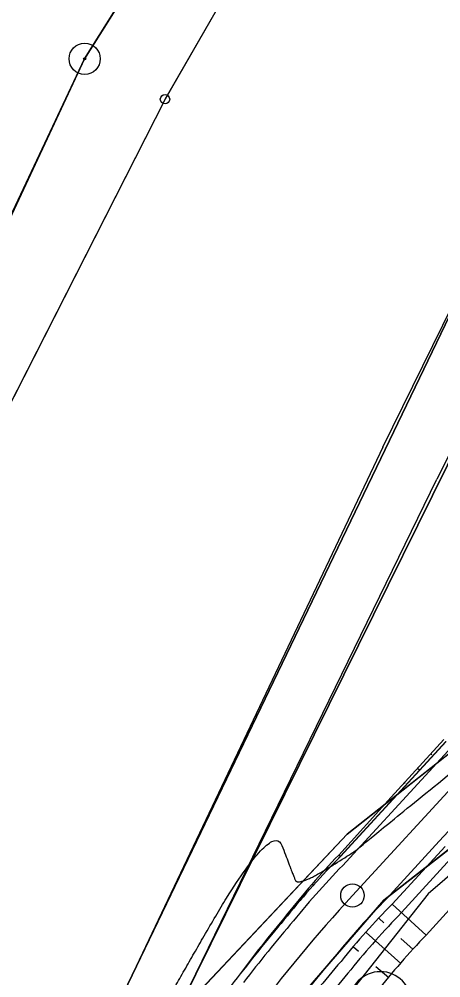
# Model space of a CAD drawing. Extents: x -495905 to -478420, y -1113297 to -1107716.
# Drawn here: x -479685.1 to -479658.2, y -1111505.3 to -1111443.9 of the extents above; entities that cross this region are included whole.
import ezdxf

# ---------------------------------------------------------------- set-up
doc = ezdxf.new("R2010")
doc.units = 0
for name, color, linetype in [('03_PC_OBJEKTY_NÁVRH_PR', 7, 'Continuous'), ('2D_VRSTEVNICE', 7, 'Continuous'), ('C5_HATCH_SLOPE_L', 7, 'Continuous'), ('C5_HATCH_SLOPE_R', 7, 'Continuous'), ('C5_HLBODY', 7, 'Continuous'), ('C5_HRANA_TELESO', 7, 'Continuous'), ('C5_KORUNA', 7, 'Continuous'), ('C5_OSA', 7, 'Continuous'), ('C5_PRIKOP', 7, 'Continuous'), ('C5_ZPEVKRAJ', 7, 'Continuous'), ('ttp', 7, 'Continuous'), ('VODNÍ PLOCHY', 7, 'Continuous'), ('zamereni', 7, 'Continuous'), ('ZELEN MIMO LES', 7, 'Continuous')]:
    doc.layers.add(name, color=color, linetype=linetype)

msp = doc.modelspace()

# ---------------------------------------------------------------- linework, layer by layer
at = {"layer": '03_PC_OBJEKTY_NÁVRH_PR'}
msp.add_lwpolyline([(-479532.76, -1111425.8), (-479577.85, -1111438.99), (-479605.63, -1111453.98), (-479658.99, -1111499.95), (-479677.28, -1111523.14), (-479684.58, -1111516.64)], dxfattribs=at)
at = {"layer": '2D_VRSTEVNICE'}
for points in [[(-479673.316, -1111502.635), (-479669.011, -1111495.109), (-479667.665, -1111498.616), (-479667.33, -1111499.49), (-479663.585, -1111497.185), (-479663.259, -1111496.837), (-479649.237, -1111485.473), (-479646.093, -1111482.491), (-479642.915, -1111479.936), (-479642.641, -1111479.679), (-479638.397, -1111475.461), (-479637.279, -1111470.911), (-479634.008, -1111467.615), (-479631.776, -1111467.166), (-479623.796, -1111461.138), (-479622.028, -1111459.535), (-479621.481, -1111458.944), (-479619.991, -1111457.435), (-479612.672, -1111447.554), (-479608.464, -1111446.41), (-479602.13, -1111440.493), (-479601.18, -1111436.373), (-479599.8, -1111435.81), (-479581.64, -1111428.571), (-479573.165, -1111427.502), (-479555.84, -1111426.77), (-479553.258, -1111426.422), (-479551.911, -1111426.147), (-479539.825, -1111424.155), (-479535.179, -1111422.506), (-479532.9, -1111421.475), (-479531.636, -1111420.66)], [(-479705.447, -1111555.841), (-479705.096, -1111555.356), (-479702.939, -1111553.101), (-479701.79, -1111551.521), (-479696.397, -1111543.857), (-479693.711, -1111539.946), (-479692.369, -1111537.925), (-479684.254, -1111525.973), (-479683.775, -1111525.269), (-479677.63, -1111516.3), (-479680.511, -1111515.142), (-479676.083, -1111507.472), (-479673.316, -1111502.635)], [(-479690.125, -1111554.872), (-479681, -1111544.04), (-479674.859, -1111536.75), (-479662.052, -1111513.82), (-479660.134, -1111511.287), (-479655.93, -1111505.046), (-479654.925, -1111503.488), (-479654.773, -1111503.422)]]:
    msp.add_open_spline(points, degree=2, dxfattribs=at)
at = {"layer": 'C5_HATCH_SLOPE_L'}
for p, q in [((-479658.758, -1111491.044), (-479658.824, -1111490.983)), ((-479658.684, -1111491.111), (-479658.688, -1111491.108)), ((-479659.529, -1111492.032), (-479659.668, -1111491.905)), ((-479660.446, -1111492.886), (-479660.511, -1111492.827)), ((-479660.374, -1111492.953), (-479660.378, -1111492.95)), ((-479664.599, -1111497.559), (-479664.708, -1111497.46)), ((-479665.496, -1111498.432), (-479665.541, -1111498.392)), ((-479665.444, -1111498.48), (-479665.448, -1111498.476)), ((-479666.302, -1111499.426), (-479666.387, -1111499.349)), ((-479667.19, -1111500.347), (-479667.223, -1111500.318)), ((-479667.149, -1111500.383), (-479667.152, -1111500.38))]:
    msp.add_line(p, q, dxfattribs=at)
at = {"layer": 'C5_HATCH_SLOPE_R'}
for p, q in [((-479661.283, -1111500.601), (-479659.117, -1111502.588)), ((-479662.128, -1111501.522), (-479661.828, -1111501.798)), ((-479662.95, -1111502.428), (-479660.736, -1111504.411)), ((-479660.739, -1111502.796), (-479659.95, -1111503.52)), ((-479663.759, -1111503.343), (-479663.45, -1111503.614)), ((-479662.324, -1111504.597), (-479661.508, -1111505.31))]:
    msp.add_line(p, q, dxfattribs=at)
at = {"layer": 'C5_HLBODY'}
msp.add_circle((-479663.832, -1111500.051), 0.75, dxfattribs=at)
msp.add_circle((-479663.832, -1111500.051), 0.75, dxfattribs=at)
at = {"layer": 'C5_HRANA_TELESO'}
for p, q in [((-479661.355, -1111493.75), (-479657.98, -1111490.061)), ((-479664.708, -1111497.46), (-479661.355, -1111493.75)), ((-479659.117, -1111502.588), (-479655.759, -1111498.883))]:
    msp.add_line(p, q, dxfattribs=at)
for centre, radius, start, end in [((-479627.821, -1111532.919), 51.166, 136.13073, 141.82927), ((-479589.288, -1111566.582), 102.298, 140.34375, 143.20879), ((-479624.978, -1111535.432), 47.372, 136.10744, 141.9244), ((-479427.164, -1111691.226), 306.793, 142.70049, 143.64067)]:
    msp.add_arc(centre, radius, start, end, dxfattribs=at)
at = {"layer": 'C5_KORUNA'}
for p, q in [((-479661.219, -1111493.874), (-479657.839, -1111490.19)), ((-479664.599, -1111497.559), (-479661.219, -1111493.874)), ((-479661.283, -1111500.601), (-479657.903, -1111496.916))]:
    msp.add_line(p, q, dxfattribs=at)
for centre, radius, start, end in [((-479628.195, -1111533.455), 51.125, 135.4026, 141.10088), ((-479626.507, -1111534.943), 48.875, 135.35936, 141.12569), ((-479590.139, -1111567.648), 102.25, 139.58019, 142.44498), ((-479590.139, -1111567.648), 97.75, 139.58019, 142.44498)]:
    msp.add_arc(centre, radius, start, end, dxfattribs=at)
at = {"layer": 'C5_OSA'}
msp.add_line((-479663.832, -1111500.051), (-479622.283, -1111454.755), dxfattribs=at)
msp.add_arc((-479590.139, -1111567.648), 100, 137.47018, 143.31086, dxfattribs=at)
at = {"layer": 'C5_PRIKOP'}
for p, q in [((-479661.227, -1111493.868), (-479657.847, -1111490.183)), ((-479664.607, -1111497.552), (-479661.227, -1111493.868)), ((-479660.686, -1111501.149), (-479657.317, -1111497.454))]:
    msp.add_line(p, q, dxfattribs=at)
for centre, radius, start, end in [((-479628.199, -1111533.452), 51.13, 135.40269, 141.10083), ((-479590.139, -1111567.648), 102.26, 139.58019, 142.44498), ((-479626.106, -1111535.102), 48.462, 135.52424, 141.30399), ((-479589.954, -1111567.418), 96.917, 139.75479, 142.61959)]:
    msp.add_arc(centre, radius, start, end, dxfattribs=at)
at = {"layer": 'C5_ZPEVKRAJ'}
for p, q in [((-479660.851, -1111494.212), (-479657.471, -1111490.528)), ((-479658.272, -1111496.578), (-479654.892, -1111492.894)), ((-479664.231, -1111497.897), (-479660.851, -1111494.212)), ((-479661.652, -1111500.263), (-479658.272, -1111496.578))]:
    msp.add_line(p, q, dxfattribs=at)
for centre, radius, start, end in [((-479628.008, -1111533.62), 50.875, 135.39798, 141.10352), ((-479626.695, -1111534.778), 49.125, 135.36435, 141.12281), ((-479590.139, -1111567.648), 101.75, 139.58019, 142.44498), ((-479590.139, -1111567.648), 98.25, 139.58019, 142.44498)]:
    msp.add_arc(centre, radius, start, end, dxfattribs=at)
at = {"layer": 'ttp'}
for points in [[(-479737.04, -1111542.57), (-479722.49, -1111529.88), (-479712.01, -1111512.51), (-479680.96, -1111446.45), (-479664.56, -1111420.28), (-479639.05, -1111396.92), (-479587.44, -1111373.34), (-479543.2, -1111335.08), (-479515.73, -1111305.37), (-479499.76, -1111274.07), (-479494.91, -1111252.29), (-479512.98, -1111227.33), (-479556.47, -1111277.92), (-479593.18, -1111320.95), (-479617.14, -1111334.83), (-479645.05, -1111357.86), (-479662.61, -1111370.74), (-479680.21, -1111388.04), (-479694.47, -1111402.46), (-479710.99, -1111423.24), (-479746.66, -1111429.4)], [(-479674.545, -1111507.162), (-479664.17, -1111496.13), (-479642.97, -1111479.31), (-479632.3, -1111470.33), (-479621.67, -1111458.84), (-479608.24, -1111447.6), (-479597.3, -1111440.18), (-479584.05, -1111434.01), (-479571.14, -1111430.67), (-479553.29, -1111426.12), (-479540.84, -1111421.91), (-479534.37, -1111418.65), (-479507.92, -1111398.36), (-479494.99, -1111388.29), (-479481.09, -1111374.03), (-479472.9, -1111363.16), (-479490.439, -1111346.802)], [(-479646.403, -1111449.507), (-479674.787, -1111506.993)]]:
    msp.add_lwpolyline(points, dxfattribs=at)
at = {"layer": 'VODNÍ PLOCHY'}
for points in [[(-479519.21, -1111207.72), (-479512.98, -1111227.33), (-479494.91, -1111252.29), (-479483.87, -1111248.61), (-479490, -1111274.12), (-479510.92, -1111309.16), (-479537.33, -1111341.97), (-479586.58, -1111376.4), (-479636.13, -1111400.73), (-479661.28, -1111423.76), (-479675.82, -1111449.04), (-479708.76, -1111513.89), (-479719.13, -1111532.95), (-479734.23, -1111546.43), (-479763.05, -1111559.8), (-479867.72, -1111580.39), (-479887.11, -1111587.29), (-479901.57, -1111597.25), (-479910.93, -1111610.19), (-479919.11, -1111625.77)], [(-479715.95, -1111559.84), (-479705.9, -1111550.01), (-479686.32, -1111523.12), (-479678.47, -1111506.3), (-479649.94, -1111446.95), (-479631.7, -1111424.73), (-479615.49, -1111414.94), (-479544.51, -1111387.73), (-479525.48, -1111376.2), (-479494.51, -1111344.32), (-479482.26, -1111323.84), (-479473.65, -1111303.61), (-479466.19, -1111271.71), (-479459.029, -1111241.243)]]:
    msp.add_lwpolyline(points, dxfattribs=at)
at = {"layer": 'zamereni'}
for p, q in [((-479664.56, -1111420.28), (-479680.96, -1111446.45)), ((-479675.82, -1111449.04), (-479661.28, -1111423.76)), ((-479680.96, -1111446.45), (-479712.01, -1111512.51)), ((-479661.88, -1111471.33), (-479649.94, -1111446.95)), ((-479645.96, -1111448.61), (-479658.44, -1111473.38)), ((-479675.82, -1111449.04), (-479708.76, -1111513.89)), ((-479661.88, -1111471.33), (-479678.47, -1111506.3)), ((-479675.23, -1111507.89), (-479658.44, -1111473.38)), ((-479642.97, -1111479.31), (-479664.17, -1111496.13)), ((-479661.83, -1111500.35), (-479639.68, -1111483)), ((-479664.17, -1111496.13), (-479675.23, -1111507.89)), ((-479671.31, -1111511.34), (-479661.83, -1111500.35))]:
    msp.add_line(p, q, dxfattribs=at)
for centre, radius in [((-479680.96, -1111446.45), 1), ((-479680.96, -1111446.45), 0.0655), ((-479675.82, -1111449.04), 0.3)]:
    msp.add_circle(centre, radius, dxfattribs=at)
msp.add_arc((-479662.04, -1111506.93), 2, 0, 180, dxfattribs=at)
at = {"layer": 'ZELEN MIMO LES'}
for points in [[(-479459.029, -1111241.243), (-479466.19, -1111271.71), (-479473.65, -1111303.61), (-479482.26, -1111323.84), (-479494.51, -1111344.32), (-479525.48, -1111376.2), (-479544.51, -1111387.73), (-479615.49, -1111414.94), (-479631.7, -1111424.73), (-479649.94, -1111446.95), (-479678.47, -1111506.3), (-479686.32, -1111523.12), (-479675.819, -1111508.698)], [(-479505.39, -1111404.33), (-479530.21, -1111427.97), (-479536.33, -1111430.88), (-479552.82, -1111430.5), (-479570.22, -1111434.96), (-479583.09, -1111438.64), (-479593.79, -1111443.76), (-479605.94, -1111451.36), (-479617.51, -1111461.13), (-479629.18, -1111473.43), (-479639.68, -1111483), (-479661.83, -1111500.35), (-479671.31, -1111511.34), (-479682.85, -1111526.05), (-479703.17, -1111552.76), (-479723.51, -1111575.19)], [(-479674.787, -1111506.993), (-479646.403, -1111449.507)]]:
    msp.add_lwpolyline(points, dxfattribs=at)

doc.saveas('drawing.dxf')
